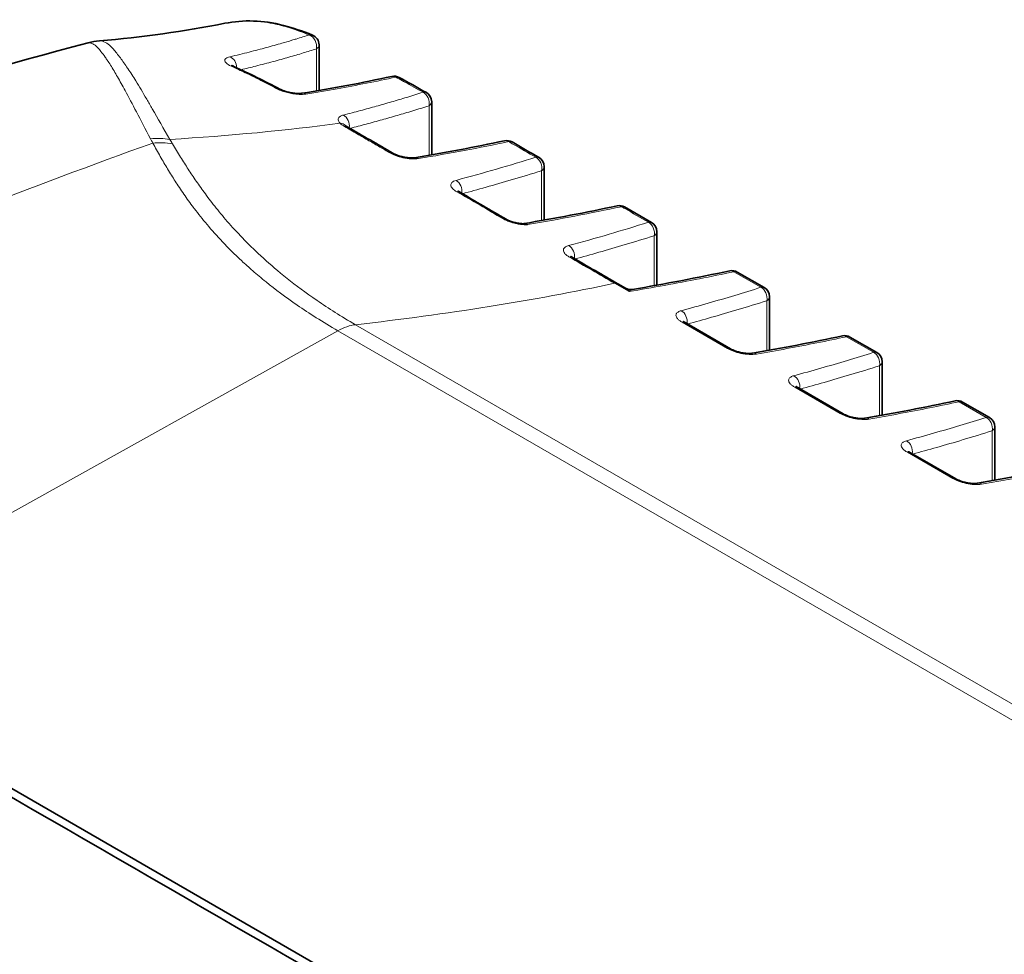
# Model space of a CAD drawing. Header units: millimetres. Extents: x 5 to 589, y 5 to 415.
# Tile 388 of 408: x 432 to 447, y 371 to 384. Entities that reach past the tile are written whole.
import ezdxf

# ---------------------------------------------------------------- set-up
doc = ezdxf.new("R2010")
doc.units = ezdxf.units.MM
doc.layers.add('Sichtbar (ISO)', color=7, linetype='Continuous', lineweight=35)
doc.layers.add('Sichtbar schmal (ISO)', color=7, linetype='Continuous', lineweight=18)

msp = doc.modelspace()

# ---------------------------------------------------------------- linework, layer by layer
at = {"layer": 'Sichtbar (ISO)'}
for p, q in [((435.39279447, 384.32127814), (435.39278474, 384.32127618)), ((433.60248833, 384.07049174), (433.60245462, 384.07048868)), ((433.44181949, 384.04253957), (433.44181467, 384.04253832)), ((436.73463735, 384.0141044), (436.73463735, 383.36375182)), ((438.34081293, 382.44613431), (438.34081293, 383.20270344)), ((439.9469885, 382.27708553), (439.9469885, 381.51539266)), ((441.09279944, 381.7021053), (441.47816111, 381.47962492)), ((439.65312857, 381.46417887), (439.65312608, 381.46417845)), ((441.55316408, 381.3497194), (441.55316408, 380.58720028)), ((443.08433966, 380.55231202), (442.69897585, 380.77480192)), ((440.99360199, 380.60842033), (441.10578238, 380.54365295)), ((443.15933966, 380.42240821), (443.15933966, 379.65987438)), ((441.956177, 380.05267739), (442.60485066, 379.67816548)), ((444.69051524, 379.62498612), (444.30515143, 379.84747602)), ((444.76551524, 379.49508231), (444.76551524, 378.73254848)), ((443.56235258, 379.12535149), (444.21102623, 378.75083958)), ((446.29669082, 378.69766021), (445.91132701, 378.92015011)), ((446.37169082, 378.5677564), (446.37169082, 377.80522257)), ((445.16852815, 378.19802559), (445.81720181, 377.82351368)), ((452.12832154, 361.99085637), (428.88155961, 375.41238063))]:
    msp.add_line(p, q, dxfattribs=at)
for centre, start, end in [((436.58463738, 384.01410442), 0, 68.34119493), ((437.80544912, 383.41764628), 61.319589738, 102.275549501), ((438.19081293, 383.20270344), 0, 60.453329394), ((439.4116247, 382.49962493), 59.991174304, 101.996042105), ((439.7969885, 382.27708553), 0, 59.996405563), ((441.01780027, 381.57220101), 60.000374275, 102.04540409), ((441.40316408, 381.3497194), 0, 60.00131167), ((442.62397585, 380.64489811), 60, 102.057588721), ((443.00933966, 380.42240821), 0, 60), ((444.23015143, 379.7175722), 60, 102.057588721), ((444.61551524, 379.49508231), 0, 60), ((445.83632701, 378.7902463), 60, 102.057588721), ((446.22169082, 378.5677564), 0, 60)]:
    msp.add_arc(centre, 0.15, start, end, dxfattribs=at)
for centre, major_axis, ratio, start_param, end_param in [((436.10518466, 383.24977297), (0.07003602, 0.13264598), 0.6014801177, 6.2826431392, 6.2831851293), ((438.66882593, 381.78169721), (0.07537946, 0.129684), 0.5753946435, 0, 0.0003761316), ((440.27500135, 380.85046264), (0.07510523, 0.129843), 0.5768095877, 0.0000007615, 0.0003812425), ((441.881177, 379.92277358), (0.075, 0.12990381), 0.5773502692, 0, 0.0003834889), ((443.48735258, 378.99544768), (0.075, 0.12990381), 0.5773502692, 0, 0.0003834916), ((445.09352815, 378.06812178), (0.075, 0.12990381), 0.5773502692, 0, 0.0003834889)]:
    msp.add_ellipse(centre, major_axis=major_axis, ratio=ratio, start_param=start_param, end_param=end_param, dxfattribs=at)
for points, knots in [([(435.39279806, 384.32127086), (435.6509808, 384.37298007), (435.93538435, 384.36744124), (436.36409329, 384.25662938), (436.50206446, 384.20829264), (436.64000006, 384.15351373)], [0, 0, 0, 0, 0.24844218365, 0.24844218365, 0.36544635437, 0.36544635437, 0.36544635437, 0.36544635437]), ([(435.49040894, 383.72239621), (435.49040894, 383.72239621), (435.49173437, 383.72134571), (435.49695939, 383.71796718), (435.50119379, 383.71546522), (435.51003407, 383.710873), (435.51403879, 383.70891643), (435.51846391, 383.70689877)], [0.030360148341, 0.030360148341, 0.030360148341, 0.030360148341, 0.03661196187, 0.03661196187, 0.043666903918, 0.043666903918, 0.048297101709, 0.048297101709, 0.048297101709, 0.048297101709]), ([(436.17526392, 383.38239609), (436.18394136, 383.37780446), (436.19455907, 383.37281527), (436.21906416, 383.3626412), (436.23346254, 383.35736213), (436.26619076, 383.34685785), (436.28514943, 383.34167094), (436.32481739, 383.33258905), (436.34601688, 383.32873121), (436.38778119, 383.32304708), (436.40878676, 383.32127546), (436.44672086, 383.32006382), (436.46417716, 383.32064019), (436.4833988, 383.32252574), (436.48819661, 383.32314826), (436.49241321, 383.32382273)], [0, 0, 0, 0, 0.009058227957, 0.009058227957, 0.019061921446, 0.019061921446, 0.030778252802, 0.030778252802, 0.043494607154, 0.043494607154, 0.05690672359, 0.05690672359, 0.070361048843, 0.070361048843, 0.075403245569, 0.075403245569, 0.075403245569, 0.075403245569]), ([(437.10982012, 382.86497287), (437.11036074, 382.86441214), (437.11225425, 382.86257342), (437.11879294, 382.85739107), (437.12363769, 382.85391916), (437.13209901, 382.84860313), (437.13476382, 382.84699706), (437.13760005, 382.845361)], [0, 0, 0, 0, 0.006750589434, 0.006750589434, 0.013857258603, 0.013857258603, 0.016776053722, 0.016776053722, 0.016776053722, 0.016776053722]), ([(437.78679413, 382.46865666), (437.79537664, 382.46366953), (437.80582219, 382.45827692), (437.82992739, 382.44726733), (437.84409665, 382.44155854), (437.87633915, 382.43024259), (437.89499412, 382.42467722), (437.93407686, 382.41489187), (437.95499631, 382.41073997), (437.99611125, 382.40461595), (438.01675842, 382.40268515), (438.05382153, 382.4013044), (438.07081114, 382.4018537), (438.08931602, 382.40371244), (438.09387236, 382.40432094), (438.09784562, 382.4049762)], [0, 0, 0, 0, 0.008863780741, 0.008863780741, 0.018739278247, 0.018739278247, 0.030302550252, 0.030302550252, 0.042916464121, 0.042916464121, 0.056189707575, 0.056189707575, 0.069449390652, 0.069449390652, 0.07434726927, 0.07434726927, 0.07434726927, 0.07434726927]), ([(438.71651227, 381.93120729), (438.71651227, 381.93120729), (438.71656084, 381.93115255), (438.71716777, 381.93050912), (438.71907246, 381.92862089), (438.72567458, 381.92332951), (438.7306105, 381.91976251), (438.73900719, 381.91446268), (438.74151553, 381.91294246), (438.74417737, 381.91139758)], [0.024262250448, 0.024262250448, 0.024262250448, 0.024262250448, 0.025605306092, 0.025605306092, 0.032519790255, 0.032519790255, 0.039710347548, 0.039710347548, 0.04247686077, 0.04247686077, 0.04247686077, 0.04247686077]), ([(439.40160062, 381.52968551), (439.41210106, 381.52359586), (439.42484208, 381.51710731), (439.45382581, 381.50427874), (439.47064209, 381.49780947), (439.50732137, 381.48571541), (439.52779941, 381.48006644), (439.56865749, 381.4710237), (439.58970804, 381.46752247), (439.61644441, 381.4647433), (439.62372503, 381.46418081), (439.63395481, 381.46371485), (439.63734929, 381.46362557), (439.64385278, 381.4635776), (439.6470995, 381.46363292), (439.64931132, 381.46373133)], [0, 0, 0, 0, 0.010624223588, 0.010624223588, 0.022053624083, 0.022053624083, 0.034554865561, 0.034554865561, 0.047192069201, 0.047192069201, 0.05207066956, 0.05207066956, 0.054643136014, 0.054643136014, 0.057293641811, 0.057293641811, 0.057293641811, 0.057293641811]), ([(440.32262357, 380.99989114), (440.32262357, 380.99989114), (440.32267486, 380.99983364), (440.32330371, 380.99917151), (440.32523739, 380.99726924), (440.33191041, 380.99196292), (440.33688001, 380.98840142), (440.34519482, 380.9832), (440.3475674, 380.98177214), (440.35007802, 380.98032214)], [0.024335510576, 0.024335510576, 0.024335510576, 0.024335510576, 0.025714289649, 0.025714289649, 0.032650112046, 0.032650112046, 0.039849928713, 0.039849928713, 0.042466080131, 0.042466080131, 0.042466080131, 0.042466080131]), ([(441.10578191, 380.54365324), (441.11977888, 380.5355721), (441.13545973, 380.52970528), (441.16715047, 380.52360347), (441.18353597, 380.52317458), (441.20080528, 380.52554625), (441.20234514, 380.52578281), (441.20387941, 380.52604357)], [0, 0, 0, 0, 0.010084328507, 0.010084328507, 0.019959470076, 0.019959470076, 0.020929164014, 0.020929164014, 0.020929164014, 0.020929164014]), ([(441.92872761, 380.07219909), (441.92872761, 380.07219909), (441.92877781, 380.07214297), (441.92939943, 380.07148973), (441.93133205, 380.06959181), (441.93800338, 380.06429773), (441.94296452, 380.06074929), (441.95126902, 380.05556409), (441.95363963, 380.05414011), (441.95614823, 380.05269399)], [0.024383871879, 0.024383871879, 0.024383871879, 0.024383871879, 0.025746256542, 0.025746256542, 0.032685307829, 0.032685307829, 0.03987838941, 0.03987838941, 0.042493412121, 0.042493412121, 0.042493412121, 0.042493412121]), ([(442.60485065, 379.67816547), (442.6133434, 379.67327167), (442.62370143, 379.66797677), (442.64763053, 379.65717752), (442.66170741, 379.65158347), (442.69379083, 379.64050902), (442.71238599, 379.63507419), (442.75132424, 379.62556511), (442.77216168, 379.62155625), (442.81313251, 379.61570784), (442.83372006, 379.61390849), (442.87072177, 379.6127528), (442.8877052, 379.61340011), (442.90643494, 379.61538728), (442.91115435, 379.61604934), (442.9152543, 379.61675734)], [0, 0, 0, 0, 0.008821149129, 0.008821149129, 0.018646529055, 0.018646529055, 0.030165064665, 0.030165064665, 0.04270327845, 0.04270327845, 0.055889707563, 0.055889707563, 0.069065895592, 0.069065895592, 0.074099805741, 0.074099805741, 0.074099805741, 0.074099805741]), ([(443.53490319, 379.14487318), (443.53490319, 379.14487318), (443.53495339, 379.14481707), (443.53557501, 379.14416383), (443.53750763, 379.14226591), (443.54417896, 379.13697182), (443.5491401, 379.13342339), (443.55744459, 379.12823819), (443.55981521, 379.12681421), (443.56232381, 379.12536809)], [0.024383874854, 0.024383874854, 0.024383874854, 0.024383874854, 0.025746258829, 0.025746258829, 0.032685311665, 0.032685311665, 0.039878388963, 0.039878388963, 0.042493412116, 0.042493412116, 0.042493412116, 0.042493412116]), ([(444.21102623, 378.75083956), (444.21951898, 378.74594576), (444.22987701, 378.74065087), (444.25380611, 378.72985162), (444.26788299, 378.72425757), (444.29996641, 378.71318312), (444.31856157, 378.70774828), (444.35749982, 378.69823921), (444.37833726, 378.69423034), (444.41930809, 378.68838194), (444.43989564, 378.68658258), (444.47689735, 378.6854269), (444.49388078, 378.6860742), (444.51261052, 378.68806138), (444.51732993, 378.68872343), (444.52142988, 378.68943144)], [0, 0, 0, 0, 0.008821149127, 0.008821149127, 0.018646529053, 0.018646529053, 0.030165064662, 0.030165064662, 0.042703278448, 0.042703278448, 0.055889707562, 0.055889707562, 0.069065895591, 0.069065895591, 0.074099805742, 0.074099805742, 0.074099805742, 0.074099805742]), ([(445.14107877, 378.21754728), (445.14107877, 378.21754728), (445.14112896, 378.21749116), (445.14175059, 378.21683793), (445.14368321, 378.21494001), (445.15035453, 378.20964592), (445.15531568, 378.20609749), (445.16362017, 378.20091229), (445.16599079, 378.1994883), (445.16849939, 378.19804218)], [0.024383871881, 0.024383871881, 0.024383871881, 0.024383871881, 0.02574625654, 0.02574625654, 0.032685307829, 0.032685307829, 0.039878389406, 0.039878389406, 0.04249341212, 0.04249341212, 0.04249341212, 0.04249341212]), ([(445.8172018, 377.82351366), (445.82569456, 377.81861986), (445.83605258, 377.81332497), (445.85998168, 377.80252572), (445.87405857, 377.79693167), (445.90614199, 377.78585721), (445.92473715, 377.78042238), (445.9636754, 377.77091331), (445.98451284, 377.76690444), (446.02548367, 377.76105604), (446.04607122, 377.75925668), (446.08307292, 377.75810099), (446.10005636, 377.7587483), (446.1187861, 377.76073548), (446.1235055, 377.76139753), (446.12760546, 377.76210554)], [0, 0, 0, 0, 0.00882114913, 0.00882114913, 0.018646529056, 0.018646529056, 0.030165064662, 0.030165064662, 0.04270327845, 0.04270327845, 0.055889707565, 0.055889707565, 0.069065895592, 0.069065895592, 0.074099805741, 0.074099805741, 0.074099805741, 0.074099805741]), ([(424.8978182, 377.58563038), (430.06435904, 374.60273601), (435.23089152, 371.6198371), (445.56395647, 365.65403927), (450.73048895, 362.67114035), (455.89702142, 359.68824143)], [0.0000033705, 0.0000033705, 0.0000033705, 0.0000033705, 4.3839515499, 4.3839515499, 8.7678997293, 8.7678997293, 8.7678997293, 8.7678997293])]:
    msp.add_open_spline(points, degree=3, knots=knots, dxfattribs=at)
for points in [[(433.60248773, 384.07049198), (434.20926498, 384.12545947), (434.81468309, 384.20548097), (435.39278863, 384.32126897)], [(433.44191725, 384.04256382), (433.49450493, 384.05620136), (433.54837568, 384.06556979), (433.6024537, 384.0704889)], [(420.14665696, 378.78571957), (424.27445948, 381.04433257), (428.79936292, 382.83766228), (433.44181585, 384.04253733)], [(435.51846389, 383.70689871), (435.73713544, 383.60765948), (435.95625189, 383.49803283), (436.17522069, 383.38241894)], [(436.49241519, 383.3238224), (436.91649944, 383.39164365), (437.34351914, 383.47064489), (437.77355712, 383.56421609)], [(437.87743755, 383.54924284), (438.00659032, 383.47859097), (438.13571589, 383.40635789), (438.26478283, 383.33319656)], [(437.13759958, 382.84536127), (437.35405039, 382.7205058), (437.57044166, 382.59461464), (437.78679411, 382.46865663)], [(438.09784562, 382.40497621), (438.52291756, 382.47521776), (438.95044829, 382.55498113), (439.38044808, 382.64634935)], [(439.48664487, 382.62951709), (439.61509443, 382.55533056), (439.74354508, 382.48115692), (439.87199665, 382.40698464)], [(438.7442054, 381.9113812), (438.96333652, 381.78401014), (439.18246918, 381.65678422), (439.40160295, 381.52968455)], [(439.65312866, 381.464179), (440.09522399, 381.53923347), (440.53968564, 381.62355547), (440.98649726, 381.71889835)], [(439.64895933, 381.46371447), (439.65011465, 381.46376924), (439.6515327, 381.46390782), (439.65312623, 381.46417836)], [(440.35010652, 380.98030567), (440.56460549, 380.85623317), (440.77910465, 380.73227018), (440.99360347, 380.60841948)], [(441.20387887, 380.52604332), (441.6643434, 380.60429748), (442.1272652, 380.69218102), (442.59264164, 380.79158883)], [(442.9152543, 379.61675735), (443.34100641, 379.69042299), (443.7688623, 379.77242141), (444.19881722, 379.86426292)], [(444.52142988, 378.68943145), (444.94718199, 378.76309709), (445.37503787, 378.84509551), (445.8049928, 378.93693702)], [(446.12760546, 377.76210555), (446.55335757, 377.83577118), (446.98121345, 377.91776961), (447.41116838, 378.00961112)]]:
    msp.add_open_spline(points, degree=3, dxfattribs=at)
at = {"layer": 'Sichtbar schmal (ISO)'}
for p, q in [((436.69698102, 383.9567201), (436.69698085, 383.35738602)), ((438.30315603, 382.4396221), (438.30315628, 383.14531886)), ((439.90933187, 382.21970095), (439.90933189, 381.50868053)), ((441.51550744, 381.29233482), (441.51550744, 380.58043213)), ((443.03728439, 380.55668943), (442.65192058, 380.77917932)), ((440.95056506, 380.61375117), (441.15522797, 380.49558897)), ((443.12168302, 380.36502363), (443.12168302, 379.65310623)), ((460.5015699, 366.60197589), (437.25480335, 380.02350224)), ((441.91313969, 380.05800845), (442.56184966, 379.68347557)), ((437.00340871, 379.93717364), (428.88155961, 375.41238063)), ((460.25016868, 366.51565055), (437.00340937, 379.93717325)), ((444.64345997, 379.62936352), (444.25809616, 379.85185342)), ((444.7278586, 379.43769773), (444.7278586, 378.72578033)), ((443.51931527, 379.13068255), (444.16802524, 378.75614967)), ((446.24963554, 378.70203762), (445.86427174, 378.92452752)), ((446.33403418, 378.51037183), (446.33403418, 377.79845443)), ((445.12549084, 378.20335664), (445.77420082, 377.82882377))]:
    msp.add_line(p, q, dxfattribs=at)
for centre, major_axis, ratio, start_param, end_param in [((436.58464161, 384.01410259), (0.05535428, 0.13941271), 0.6595076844, 6.2831501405, 6.7235353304), ((436.58463764, 384.01410571), (0.0453053, -0.14299601), 0.7417889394, 0.9386094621, 2.6433711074), ((436.58463735, 384.0141044), (0.15, 0), 0.5773502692, 5.5588744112, 6.2831855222), ((435.44391992, 383.70099189), (-0.03454399, 0.14596821), 0.7640463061, 4.4433807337, 5.8183228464), ((435.45647468, 383.57030682), (0.06198922, 0.13659186), 0.6354857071, 0.0000002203, 0.4026612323), ((437.80544907, 383.41764595), (-0.03189198, 0.14657014), 0.6724122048, 5.7259430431, 6.2831851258), ((437.80544956, 383.41764601), (0.07198786, 0.13159692), 0.5923047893, 6.2831814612, 6.790495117), ((436.10518466, 383.24977297), (0.07003602, 0.13264598), 0.6014801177, 6.2831851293, 6.7250461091), ((436.51610271, 383.17570518), (-0.02368708, 0.14811793), 0.6918947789, 5.7694333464, 6.2832089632), ((438.19081272, 383.20270356), (0.07397016, 0.13049297), 0.5825754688, 0.0000013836, 0.5149549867), ((438.19081293, 383.20270343), (-0.0453228, 0.14298895), 0.7417476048, 4.0801143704, 5.6436287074), ((438.19081293, 383.20270344), (0.15, 0), 0.5773502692, 5.5588736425, 6.2831853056), ((437.05009558, 382.87727724), (-0.0372475, 0.14530184), 0.7589009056, 4.1946454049, 5.6795561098), ((437.30182725, 382.89196249), (0.29329328, -0.06726401), 0.3713107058, 3.6601442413, 4.0213552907), ((437.0018348, 382.76086153), (0.10798615, 0.10411048), 0.8045259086, 0.0000099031, 0.6681196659), ((437.06265031, 382.71542818), (0.07494927, 0.12993309), 0.5776104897, 6.2831786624, 6.7514784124), ((434.34132964, 381.760324), (0.87206562, 0.48938896), 0.8936499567, 0.8297262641, 1.1168954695), ((434.37539194, 381.70002116), (0.86941313, 0.49408583), 0.8914867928, 0.82318558, 1.1139385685), ((141.48446201, 571.39194183), (-307.05983825, 183.28997935), 0.156865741, 2.9582354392, 2.9739199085), ((439.41162472, 382.49962499), (-0.03117665, 0.14672436), 0.6742243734, 5.7039370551, 6.2831855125), ((439.41162406, 382.49962529), (0.07502096, 0.12989171), 0.5772426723, 0.0000042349, 0.5179285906), ((437.71136022, 382.33900429), (0.07546918, 0.1296318), 0.5749298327, 0.0004735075, 0.4734616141), ((438.12227819, 382.25697941), (-0.02445511, 0.14799308), 0.6901868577, 5.734287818, 6.2829646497), ((363.85421347, 417.74317863), (-83.21990672, 29.72363991), 0.2649793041, 2.7741145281, 2.8056309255), ((439.79698849, 382.27708554), (0.07500817, 0.12989909), 0.577308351, 0, 0.5181003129), ((439.79698853, 382.27708554), (0.04516024, -0.14304039), 0.7421216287, 0.9393650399, 2.4939642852), ((439.7969885, 382.27708553), (0.15, 0), 0.5773502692, 5.5588737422, 6.2831853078), ((438.65627115, 381.94664746), (-0.03846392, 0.14498458), 0.7564933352, 4.167523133, 5.6654244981), ((438.66882593, 381.78169721), (0.07537946, 0.129684), 0.5753946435, 0.0003761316, 0.4770976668), ((502.37162072, 1134.68312574), (371.43779072, -802.32434579), 0.6314322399, 5.5490084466, 5.5500600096), ((-261.05432107, 861.53459619), (-712.68550265, 473.6145175), 0.1152018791, 3.0196834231, 3.0294281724), ((441.01780028, 381.57220099), (-0.03130302, 0.14669735), 0.6739058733, 5.7034906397, 6.2831852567), ((441.01780021, 381.57220105), (0.07499924, 0.12990425), 0.5773541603, 0.0000004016, 0.518591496), ((439.32634408, 381.39993015), (0.07525873, 0.12975409), 0.5760202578, 0.0000004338, 0.4784838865), ((363.56506209, 427.43836411), (-86.69089706, 39.24623635), 0.3121527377, 2.7794753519, 2.8071412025), ((441.40316411, 381.34971938), (0.07499699, 0.12990555), 0.5773657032, 6.2831851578, 6.8018574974), ((441.40316409, 381.3497194), (0.0452661, -0.14300692), 0.7418782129, 0.9388158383, 2.4935469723), ((441.40316408, 381.3497194), (0.15, 0), 0.5773502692, 5.5588737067, 6.2831853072), ((440.26244673, 381.01578755), (-0.03912019, 0.14480888), 0.7551697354, 4.162221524, 5.6641352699), ((517.07585896, 1274.50233211), (435.76813869, -951.50699529), 0.6336560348, 5.5539724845, 5.5548420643), ((440.27500135, 380.85046264), (0.07510523, 0.129843), 0.5768095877, 0.0003812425, 0.4794264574), ((442.62397586, 380.64489811), (-0.03133422, 0.14669072), 0.6738271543, 5.7033290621, 6.2831852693), ((442.62397585, 380.64489811), (0.075, 0.12990381), 0.5773502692, 0, 0.5187853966), ((440.91860199, 380.47851652), (0.075, 0.12990381), 0.5773502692, 0, 0.4792930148), ((443.00933966, 380.42240821), (0.075, 0.12990381), 0.5773502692, 0, 0.518785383), ((443.00933967, 380.42240821), (0.0452835, -0.14300141), 0.7418381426, 0.9387255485, 2.4934370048), ((441.1225244, 380.35964622), (0.09612636, 0.16434855), 0.298408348, 0.2450747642, 0.7911348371), ((443.00933966, 380.42240821), (0.15, 0), 0.5773502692, 5.5588736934, 6.2831853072), ((441.8686223, 380.08797458), (-0.0392069, 0.14478542), 0.754993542, 4.162775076, 5.664621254), ((436.99096908, 379.11367437), (0.50003869, 0.86600307), 0.5773001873, 0.4031211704, 0.7678968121), ((441.881177, 379.92277358), (0.075, 0.12990381), 0.5773502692, 0.0003834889, 0.4792930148), ((444.23015144, 379.71757221), (-0.03133422, 0.14669072), 0.6738271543, 5.703329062, 6.2831852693), ((444.23015143, 379.7175722), (0.075, 0.12990381), 0.5773502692, 0, 0.5187853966), ((442.52988697, 379.5482407), (0.075, 0.12990381), 0.5773502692, 0.0004841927, 0.4792930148), ((442.94080497, 379.46894948), (-0.02557357, 0.1478039), 0.6876586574, 5.7319764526, 6.2829599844), ((444.61551524, 379.49508231), (0.075, 0.12990381), 0.5773502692, 0, 0.518785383), ((444.61551525, 379.49508231), (0.0452835, -0.14300141), 0.7418381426, 0.9387255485, 2.4934370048), ((444.61551524, 379.49508231), (0.15, 0), 0.5773502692, 5.5588736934, 6.2831853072), ((443.47479788, 379.16064867), (-0.0392069, 0.14478542), 0.754993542, 4.162775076, 5.664621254), ((443.48735258, 378.99544768), (0.075, 0.12990381), 0.5773502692, 0.0003834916, 0.4792930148), ((445.83632701, 378.7902463), (-0.03133422, 0.14669072), 0.6738271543, 5.703329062, 6.2831852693), ((445.83632701, 378.7902463), (0.075, 0.12990381), 0.5773502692, 0, 0.5187853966), ((444.13606255, 378.6209148), (0.075, 0.12990381), 0.5773502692, 0.0004841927, 0.4792930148), ((444.54698055, 378.54162358), (-0.02557357, 0.1478039), 0.6876586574, 5.7319764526, 6.2829599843), ((446.22169082, 378.5677564), (0.075, 0.12990381), 0.5773502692, 0, 0.518785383), ((446.22169083, 378.56775641), (0.0452835, -0.14300141), 0.7418381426, 0.9387255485, 2.4934370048), ((446.22169082, 378.5677564), (0.15, 0), 0.5773502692, 5.5588736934, 6.2831853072), ((445.08097346, 378.23332277), (-0.0392069, 0.14478542), 0.754993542, 4.162775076, 5.664621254), ((445.09352815, 378.06812178), (0.075, 0.12990381), 0.5773502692, 0.0003834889, 0.4792930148), ((445.74223813, 377.6935889), (0.075, 0.12990381), 0.5773502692, 0.0004841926, 0.4792930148), ((446.15315612, 377.61429768), (-0.02557357, 0.1478039), 0.6876586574, 5.7319764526, 6.2829599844)]:
    msp.add_ellipse(centre, major_axis=major_axis, ratio=ratio, start_param=start_param, end_param=end_param, dxfattribs=at)
for points, knots in [([(436.59552697, 384.15577845), (436.50600642, 384.19129664), (436.42212236, 384.22165938), (436.34436978, 384.24678615), (436.33554882, 384.24963675), (436.32680654, 384.25242088), (436.31814405, 384.2551382), (436.2331253, 384.28180763), (436.15577961, 384.30200301), (436.08493018, 384.31651028), (436.06927176, 384.31971653), (436.05392786, 384.32264646), (436.0388913, 384.32530967), (435.98589215, 384.33469665), (435.93670418, 384.34081206), (435.89078499, 384.34488357), (435.83873987, 384.34949825), (435.79090251, 384.35148824), (435.7466439, 384.35203802), (435.74077455, 384.35211093), (435.73496826, 384.35215774), (435.72922389, 384.35217962), (435.68016333, 384.3523665), (435.63560515, 384.35078981), (435.59304335, 384.3478308), (435.55048155, 384.34487178), (435.5099154, 384.34053137), (435.46905752, 384.3345108), (435.44385402, 384.33079696), (435.41854059, 384.32643782), (435.39279447, 384.32127814)], [0.00000031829, 0.00000031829, 0.00000031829, 0.00000031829, 0.05613192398, 0.05613192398, 0.05613192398, 0.0625, 0.0625, 0.0625, 0.125, 0.125, 0.125, 0.13881311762, 0.13881311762, 0.13881311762, 0.1875, 0.1875, 0.1875, 0.24268204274, 0.24268204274, 0.24268204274, 0.25, 0.25, 0.25, 0.3125, 0.3125, 0.3125, 0.375, 0.375, 0.375, 0.41355361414, 0.41355361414, 0.41355361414, 0.41355361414]), ([(434.60739266, 382.66564336), (434.51732197, 382.81949964), (434.43424771, 382.96648752), (434.35664232, 383.10177172), (434.32960085, 383.14891126), (434.30322556, 383.19465443), (434.27738962, 383.23890252), (434.22223337, 383.33336622), (434.17027646, 383.42053336), (434.12038699, 383.50045412), (434.08097083, 383.56359709), (434.04288638, 383.62221173), (434.00701988, 383.67576634), (434.00599262, 383.67730022), (434.00496715, 383.67882997), (434.00394347, 383.68035559), (433.96775235, 383.73429238), (433.93320487, 383.78336661), (433.9006842, 383.82752454), (433.86582075, 383.87486358), (433.83325476, 383.91651611), (433.8020624, 383.95138341), (433.79642407, 383.95768601), (433.7908314, 383.96376855), (433.78530221, 383.96961652), (433.75885759, 383.99758573), (433.73305687, 384.02032587), (433.70906149, 384.03656157), (433.68009336, 384.05616191), (433.65371286, 384.06631893), (433.62922984, 384.06970067), (433.6244127, 384.07036604), (433.61967084, 384.07076547), (433.61500066, 384.07088262), (433.61075475, 384.07098913), (433.60658427, 384.07086293), (433.60248833, 384.07049174)], [0, 0, 0, 0, 0.08239923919, 0.08239923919, 0.08239923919, 0.11111111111, 0.11111111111, 0.11111111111, 0.17240708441, 0.17240708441, 0.17240708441, 0.22083517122, 0.22083517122, 0.22083517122, 0.22222222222, 0.22222222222, 0.22222222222, 0.27126012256, 0.27126012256, 0.27126012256, 0.3238306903, 0.3238306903, 0.3238306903, 0.33333333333, 0.33333333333, 0.33333333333, 0.37878188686, 0.37878188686, 0.37878188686, 0.43364907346, 0.43364907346, 0.43364907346, 0.44444444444, 0.44444444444, 0.44444444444, 0.45425908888, 0.45425908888, 0.45425908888, 0.45425908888]), ([(435.46303898, 383.8433027), (435.5586489, 383.86606917), (435.64941084, 383.88849193), (435.73571892, 383.91049733), (435.82202699, 383.93250274), (435.90388102, 383.95408923), (435.98189186, 383.97526394), (436.0599027, 383.99643865), (436.13407039, 384.01720187), (436.20494272, 384.03757475), (436.25351131, 384.05153621), (436.30052995, 384.06531426), (436.34622568, 384.07894148), (436.36721015, 384.08519939), (436.38791528, 384.09142553), (436.40836135, 384.09762318), (436.47333073, 384.1173168), (436.53569281, 384.13672485), (436.59552849, 384.15577784)], [0, 0, 0, 0, 0.2, 0.2, 0.2, 0.4, 0.4, 0.4, 0.6, 0.6, 0.6, 0.7370593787, 0.7370593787, 0.7370593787, 0.8, 0.8, 0.8, 1, 1, 1, 1]), ([(434.33064971, 382.67531874), (434.25875053, 382.81038932), (434.19219109, 382.93883896), (434.1300782, 383.05831755), (434.07341913, 383.16730533), (434.02043621, 383.26888503), (433.96975916, 383.36249339), (433.9507477, 383.39761049), (433.93210307, 383.43159151), (433.91373365, 383.46442693), (433.8779182, 383.52844718), (433.84317474, 383.58809834), (433.81028168, 383.64268132), (433.77619203, 383.69924996), (433.74406417, 383.75039991), (433.71340818, 383.79643583), (433.70404138, 383.8105019), (433.69481201, 383.82408947), (433.68566862, 383.83716855), (433.66376873, 383.86849509), (433.64316449, 383.89666297), (433.62315859, 383.92152439), (433.59335585, 383.9585604), (433.56496455, 383.98823685), (433.54013723, 384.00817646), (433.51865563, 384.02542903), (433.49979178, 384.0354561), (433.48280591, 384.04047704), (433.47948615, 384.04145835), (433.47624567, 384.042249), (433.47308274, 384.04286328), (433.4616942, 384.04507506), (433.45130889, 384.04500183), (433.44181949, 384.04253957)], [0.00000000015, 0.00000000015, 0.00000000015, 0.00000000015, 0.06536990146, 0.06536990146, 0.06536990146, 0.125, 0.125, 0.125, 0.14737018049, 0.14737018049, 0.14737018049, 0.19098603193, 0.19098603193, 0.19098603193, 0.23618856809, 0.23618856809, 0.23618856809, 0.25, 0.25, 0.25, 0.28308063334, 0.28308063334, 0.28308063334, 0.33236080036, 0.33236080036, 0.33236080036, 0.375, 0.375, 0.375, 0.3833335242, 0.3833335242, 0.3833335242, 0.41333948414, 0.41333948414, 0.41333948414, 0.41333948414]), ([(435.62180357, 383.6592459), (435.69409432, 383.676637), (435.85433291, 383.71627064), (436.08244547, 383.77610986), (436.30665259, 383.83855954), (436.51081525, 383.89864255), (436.63680993, 383.93765646), (436.69698102, 383.95672024)], [0.04603764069, 0.04603764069, 0.04603764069, 0.04603764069, 0.2, 0.4, 0.6, 0.8, 1, 1, 1, 1]), ([(435.47949109, 383.71141123), (435.4493148, 383.72511493), (435.40619944, 383.7517575), (435.38236128, 383.79046982), (435.40064579, 383.82155272), (435.43711118, 383.83712015), (435.46303896, 383.84330263)], [0, 0, 0, 0, 0.25, 0.5, 0.75, 0.99999997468, 0.99999997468, 0.99999997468, 0.99999997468]), ([(436.13437685, 383.38769301), (436.08019508, 383.41631891), (436.0282468, 383.44338286), (435.97862301, 383.46888642), (435.92899922, 383.49438999), (435.88170034, 383.51833531), (435.83646991, 383.54091103), (435.79123948, 383.56348675), (435.74807757, 383.58469323), (435.70670923, 383.60472202), (435.69794015, 383.60896763), (435.68925183, 383.61316022), (435.68064322, 383.6173008), (435.64864052, 383.63269353), (435.61773953, 383.64736722), (435.58790049, 383.66136475), (435.55003487, 383.67912755), (435.51387824, 383.69580109), (435.47949109, 383.71141122)], [0, 0, 0, 0, 0.2, 0.2, 0.2, 0.4, 0.4, 0.4, 0.6, 0.6, 0.6, 0.6423951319, 0.6423951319, 0.6423951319, 0.8, 0.8, 0.8, 1, 1, 1, 1]), ([(437.83050265, 383.55338342), (437.69132648, 383.5232004), (437.55094668, 383.49421362), (437.41175231, 383.46681303), (437.27255794, 383.43941244), (437.1345373, 383.41353708), (436.99100799, 383.38795879), (436.8474787, 383.3623805), (436.69845281, 383.33715697), (436.54583803, 383.31275641)], [0.00000000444, 0.00000000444, 0.00000000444, 0.00000000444, 0.33333333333, 0.33333333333, 0.33333333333, 0.66666666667, 0.66666666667, 0.66666666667, 0.99999997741, 0.99999997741, 0.99999997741, 0.99999997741]), ([(438.21774956, 383.33749672), (438.17368869, 383.36246256), (438.12997143, 383.38712135), (438.08659846, 383.41145334), (438.04322549, 383.43578533), (438.00019681, 383.45979053), (437.95751386, 383.48345097), (437.94628424, 383.48967588), (437.93507856, 383.49587693), (437.92389681, 383.50205384), (437.89257756, 383.51935489), (437.86144609, 383.53646645), (437.8305027, 383.55338339)], [0.00000001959, 0.00000001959, 0.00000001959, 0.00000001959, 0.33333333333, 0.33333333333, 0.33333333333, 0.66666666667, 0.66666666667, 0.66666666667, 0.75436456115, 0.75436456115, 0.75436456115, 0.99999986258, 0.99999986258, 0.99999986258, 0.99999986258]), ([(436.54583795, 383.31275617), (436.53069909, 383.31033597), (436.49934929, 383.30739113), (436.45137592, 383.30737686), (436.40468888, 383.31071825), (436.36014015, 383.31658713), (436.32000655, 383.32396576), (436.28271246, 383.33255502), (436.24667231, 383.34252612), (436.21031644, 383.354417), (436.17283873, 383.36892793), (436.14700898, 383.38101918), (436.13437686, 383.38769301)], [0, 0, 0, 0, 0.1, 0.2, 0.3, 0.4, 0.5, 0.6, 0.7, 0.8, 0.9, 0.99999998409, 0.99999998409, 0.99999998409, 0.99999998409]), ([(438.21774956, 383.33749672), (438.13865715, 383.31241208), (438.06112616, 383.28839503), (437.98648684, 383.26573748), (437.91184751, 383.24307992), (437.84009594, 383.22176291), (437.76819961, 383.20081093), (437.69630329, 383.17985895), (437.62426392, 383.15927992), (437.5506745, 383.13867981), (437.47708507, 383.1180797), (437.40194573, 383.09745926), (437.32400657, 383.07652781), (437.2460674, 383.05559636), (437.16532978, 383.03435989), (437.08202326, 383.01294688)], [0.00000000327, 0.00000000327, 0.00000000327, 0.00000000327, 0.2, 0.2, 0.2, 0.4, 0.4, 0.4, 0.6, 0.6, 0.6, 0.8, 0.8, 0.8, 1, 1, 1, 1]), ([(438.30315628, 383.14531886), (438.22352097, 383.12007709), (438.06800124, 383.07195691), (437.85168107, 383.00777993), (437.6346216, 382.94587744), (437.412313, 382.88499725), (437.25463826, 382.84358103), (437.17579196, 382.82331982)], [0, 0, 0, 0, 0.2, 0.4, 0.6, 0.8, 0.9893285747, 0.9893285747, 0.9893285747, 0.9893285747]), ([(437.08202326, 383.01294688), (437.07408099, 383.01090535), (437.0667899, 383.00860618), (437.06015388, 383.00609516), (437.05351787, 383.00358415), (437.04753692, 383.0008612), (437.04205455, 382.99785194), (437.03657218, 382.99484267), (437.03158841, 382.99154716), (437.02716732, 382.98789703), (437.02274622, 382.9842469), (437.01888782, 382.98024219), (437.01574605, 382.97579552), (437.01260427, 382.97134885), (437.01017913, 382.96646027), (437.00875218, 382.96103466), (437.00732522, 382.95560905), (437.00689645, 382.94964646), (437.0078792, 382.94307968), (437.00886194, 382.9365129), (437.0112562, 382.92934192), (437.01554171, 382.92156759), (437.01982721, 382.91379325), (437.02600397, 382.90541553), (437.0347121, 382.89640929)], [0.00000000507, 0.00000000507, 0.00000000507, 0.00000000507, 0.125, 0.125, 0.125, 0.25, 0.25, 0.25, 0.375, 0.375, 0.375, 0.5, 0.5, 0.5, 0.625, 0.625, 0.625, 0.75, 0.75, 0.75, 0.875, 0.875, 0.875, 1, 1, 1, 1]), ([(437.09565538, 382.85091288), (437.15846351, 382.81466435), (437.27971019, 382.74450359), (437.44856012, 382.64646413), (437.60347952, 382.55632633), (437.69891038, 382.50074452), (437.74454439, 382.4741603)], [0, 0, 0, 0, 0.25, 0.5, 0.75, 0.99999998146, 0.99999998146, 0.99999998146, 0.99999998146]), ([(434.36361817, 382.61356047), (434.35967257, 382.62037185), (434.3559811, 382.62727141), (434.35237552, 382.63419793), (434.34880047, 382.64106582), (434.34530986, 382.64796016), (434.3417498, 382.65482261), (434.3381788, 382.66170615), (434.33453785, 382.66855766), (434.33064971, 382.67531874)], [0, 0, 0, 0, 0.3348830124, 0.3348830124, 0.3348830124, 0.6669310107, 0.6669310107, 0.6669310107, 1, 1, 1, 1]), ([(437.00340871, 379.93717364), (436.78453572, 380.06356011), (436.59311559, 380.18582339), (436.42420726, 380.30209718), (436.25529894, 380.41837097), (436.10890201, 380.52869482), (435.97846116, 380.63386712), (435.91089115, 380.6883477), (435.84761546, 380.74144301), (435.78809045, 380.79315952), (435.73270511, 380.84127939), (435.6805677, 380.88820623), (435.63128219, 380.93396852), (435.52902743, 381.02891351), (435.43900095, 381.11882383), (435.35762675, 381.20475155), (435.27625255, 381.29067927), (435.20353123, 381.37261108), (435.13732884, 381.45113343), (435.07112645, 381.52965579), (435.0114432, 381.60476367), (434.95677227, 381.67691327), (434.95230117, 381.6828138), (434.94786354, 381.68869452), (434.94345921, 381.694555), (434.89400897, 381.76035429), (434.84874621, 381.82360178), (434.80724012, 381.8837267), (434.76203726, 381.94920671), (434.72128954, 382.01099442), (434.68326836, 382.07037421), (434.66509611, 382.09875483), (434.64756312, 382.1265833), (434.63039155, 382.1541987), (434.61163563, 382.18436204), (434.59331117, 382.21427115), (434.57513496, 382.24433605), (434.54031791, 382.30192624), (434.50597905, 382.3601095), (434.47078484, 382.42146462), (434.43559073, 382.48281957), (434.39954167, 382.54732284), (434.36361849, 382.61355989)], [0, 0, 0, 0, 0.09090909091, 0.09090909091, 0.09090909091, 0.18181818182, 0.18181818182, 0.18181818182, 0.22891023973, 0.22891023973, 0.22891023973, 0.27272727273, 0.27272727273, 0.27272727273, 0.36363636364, 0.36363636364, 0.36363636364, 0.45454545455, 0.45454545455, 0.45454545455, 0.54545454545, 0.54545454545, 0.54545454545, 0.55288926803, 0.55288926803, 0.55288926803, 0.63636363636, 0.63636363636, 0.63636363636, 0.72727272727, 0.72727272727, 0.72727272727, 0.77072280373, 0.77072280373, 0.77072280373, 0.81818181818, 0.81818181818, 0.81818181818, 0.90909090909, 0.90909090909, 0.90909090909, 0.99999973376, 0.99999973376, 0.99999973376, 0.99999973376]), ([(437.25480335, 380.02350224), (437.04837034, 380.14270495), (436.68565717, 380.37374131), (436.26415422, 380.68836045), (435.93008008, 380.97498136), (435.66347768, 381.2340032), (435.44496264, 381.47109856), (435.26291807, 381.68934535), (435.1095117, 381.89098241), (434.98161937, 382.07204897), (434.86927769, 382.23985952), (434.75951866, 382.41157711), (434.68216564, 382.53885301), (434.64349168, 382.60431585)], [0.0000002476, 0.0000002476, 0.0000002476, 0.0000002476, 0.09090909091, 0.18181818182, 0.27272727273, 0.36363636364, 0.45454545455, 0.54545454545, 0.63636363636, 0.72727272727, 0.81818181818, 0.90909090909, 0.9999998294, 0.9999998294, 0.9999998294, 0.9999998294]), ([(439.82501443, 382.41138177), (439.72014656, 382.47272743), (439.61274288, 382.53353209), (439.50705371, 382.59470749), (439.48450567, 382.60775882), (439.46203565, 382.62082741), (439.43968487, 382.63392099)], [0, 0, 0, 0, 0.82416898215, 0.82416898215, 0.82416898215, 0.99999959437, 0.99999959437, 0.99999959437, 0.99999959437]), ([(438.15470826, 382.39203869), (438.12376724, 382.38692588), (438.08769056, 382.38549872), (438.04900243, 382.38783466), (438.01031431, 382.3901706), (437.96901336, 382.39626393), (437.93051066, 382.40480626), (437.89200796, 382.41334859), (437.85630118, 382.42433043), (437.8249076, 382.4363528), (437.79351401, 382.44837516), (437.76643194, 382.46143123), (437.74454441, 382.47416031)], [0, 0, 0, 0, 0.25, 0.25, 0.25, 0.5, 0.5, 0.5, 0.75, 0.75, 0.75, 1, 1, 1, 1]), ([(438.7779832, 381.89174884), (438.88618524, 381.92049594), (439.11546834, 381.98286327), (439.4837722, 382.08849194), (439.76303659, 382.17351316), (439.90933186, 382.21970095)], [0.00936254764, 0.00936254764, 0.00936254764, 0.00936254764, 0.33333333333, 0.66666666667, 1, 1, 1, 1]), ([(438.68844405, 382.08168937), (438.66106811, 382.07441261), (438.62339646, 382.05472396), (438.60679909, 382.01369921), (438.63194383, 381.96564759), (438.67328847, 381.93323636), (438.70152242, 381.91681662)], [0, 0, 0, 0, 0.25, 0.5, 0.75, 0.99999993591, 0.99999993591, 0.99999993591, 0.99999993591]), ([(441.4311163, 381.48400486), (441.3189152, 381.54910298), (441.19322311, 381.62391477), (441.06155081, 381.69731145), (441.04576374, 381.70648774)], [0, 0, 0, 0, 0.8765061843, 1, 1, 1, 1]), ([(439.35873753, 381.53507214), (439.37639473, 381.52482821), (439.3948075, 381.5157316), (439.41330433, 381.50765037), (439.43180116, 381.49956913), (439.45038205, 381.49250326), (439.46864229, 381.48633252), (439.48690253, 381.48016177), (439.5048421, 381.47488609), (439.52232831, 381.47037547), (439.53981451, 381.46586484), (439.55684735, 381.46211929), (439.57307775, 381.45910678), (439.58930814, 381.45609428), (439.60473609, 381.45381482), (439.61906275, 381.45214548), (439.63338942, 381.45047614), (439.64661477, 381.44941675), (439.65898511, 381.44899151), (439.67135545, 381.44856628), (439.6828709, 381.44877566), (439.69110249, 381.44913512), (439.69933408, 381.44949459), (439.70428159, 381.45000315), (439.70676047, 381.45081423)], [0.00000000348, 0.00000000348, 0.00000000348, 0.00000000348, 0.125, 0.125, 0.125, 0.25, 0.25, 0.25, 0.375, 0.375, 0.375, 0.5, 0.5, 0.5, 0.625, 0.625, 0.625, 0.75, 0.75, 0.75, 0.875, 0.875, 0.875, 1, 1, 1, 1]), ([(439.64930223, 381.46374547), (439.65105574, 381.46381647), (439.65284664, 381.46385557), (439.6546816, 381.46385409), (439.65914275, 381.46385048), (439.6637812, 381.46355592), (439.66885862, 381.46277406), (439.67361357, 381.46204186), (439.67875445, 381.46088083), (439.68442728, 381.45917325), (439.68946745, 381.4576561), (439.69492675, 381.45570612), (439.70085336, 381.45329727), (439.7027735, 381.45251684), (439.70474233, 381.45168872), (439.7067604, 381.45081392)], [0.85807664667, 0.85807664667, 0.85807664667, 0.85807664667, 0.875, 0.875, 0.875, 0.91614396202, 0.91614396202, 0.91614396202, 0.95467487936, 0.95467487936, 0.95467487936, 0.9889086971, 0.9889086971, 0.9889086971, 1, 1, 1, 1]), ([(439.7067604, 381.45081392), (439.70503914, 381.45173833), (439.70333258, 381.45261819), (439.70164316, 381.45345246), (439.69870545, 381.45490317), (439.69581962, 381.45621599), (439.69299749, 381.45738848), (439.69105882, 381.45819392), (439.68915047, 381.45893337), (439.68726979, 381.45960812), (439.68483837, 381.46048045), (439.68245312, 381.46124479), (439.68010912, 381.46190185), (439.67800446, 381.46249181), (439.67593355, 381.46299543), (439.67388862, 381.46341105), (439.67189445, 381.46381635), (439.66992496, 381.46413796), (439.66797521, 381.46437066), (439.66570323, 381.46464182), (439.66345838, 381.4647925), (439.66123874, 381.46480591), (439.65960022, 381.46481581), (439.65797557, 381.4647507), (439.6563663, 381.46460115), (439.6552792, 381.46450012), (439.65419898, 381.46436052), (439.65312857, 381.46417887)], [0.00000000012, 0.00000000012, 0.00000000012, 0.00000000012, 0.03651108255, 0.03651108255, 0.03651108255, 0.1, 0.1, 0.1, 0.14361404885, 0.14361404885, 0.14361404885, 0.2, 0.2, 0.2, 0.25062846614, 0.25062846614, 0.25062846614, 0.3, 0.3, 0.3, 0.35753113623, 0.35753113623, 0.35753113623, 0.4, 0.4, 0.4, 0.42868891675, 0.42868891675, 0.42868891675, 0.42868891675]), ([(440.38377655, 380.96083083), (440.49391773, 380.9906234), (440.72584007, 381.05476435), (441.0958734, 381.16224509), (441.37177906, 381.24684039), (441.51550744, 381.29233482)], [0.00883479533, 0.00883479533, 0.00883479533, 0.00883479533, 0.33333333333, 0.66666666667, 1, 1, 1, 1]), ([(442.65192058, 380.77917932), (442.48918354, 380.74444087), (442.3252474, 380.7107937), (442.16015959, 380.67822912), (441.99507179, 380.64566455), (441.82883216, 380.61418183), (441.66135155, 380.58374807), (441.49387095, 380.5533143), (441.32514954, 380.5239302), (441.15522798, 380.49558901)], [0, 0, 0, 0, 0.3333333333, 0.3333333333, 0.3333333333, 0.6666666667, 0.6666666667, 0.6666666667, 1, 1, 1, 1]), ([(441.90006631, 380.22309765), (442.028789, 380.2579737), (442.15672804, 380.29357111), (442.28385226, 380.32989046), (442.41097648, 380.36620981), (442.53728576, 380.40325055), (442.66285155, 380.44104448), (442.78841733, 380.47883841), (442.91323975, 380.51738609), (443.03728439, 380.55668943)], [0.00000000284, 0.00000000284, 0.00000000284, 0.00000000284, 0.33333333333, 0.33333333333, 0.33333333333, 0.66666666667, 0.66666666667, 0.66666666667, 1, 1, 1, 1]), ([(441.15522796, 380.49558893), (441.15052459, 380.50207528), (441.14590509, 380.50785857), (441.14139819, 380.51301196), (441.13689129, 380.51816535), (441.1324978, 380.52269153), (441.12821675, 380.52668489), (441.1239357, 380.53067825), (441.11976654, 380.53413754), (441.11571258, 380.5371239), (441.11232279, 380.539621), (441.10901368, 380.54178767), (441.10578202, 380.54365326)], [0, 0, 0, 0, 0.09090909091, 0.09090909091, 0.09090909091, 0.18181818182, 0.18181818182, 0.18181818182, 0.27272727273, 0.27272727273, 0.27272727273, 0.3487424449, 0.3487424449, 0.3487424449, 0.3487424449]), ([(441.99013326, 380.03307274), (442.10097162, 380.06312564), (442.33386439, 380.12768953), (442.70419348, 380.23547675), (442.97888022, 380.31980305), (443.12168302, 380.36502363)], [0.00895246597, 0.00895246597, 0.00895246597, 0.00895246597, 0.33333333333, 0.66666666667, 1, 1, 1, 1]), ([(444.25809616, 379.85185342), (444.11785847, 379.82191777), (443.97673502, 379.79279347), (443.83475781, 379.76447519), (443.6927806, 379.7361569), (443.54994955, 379.70864417), (443.40620343, 379.68191462), (443.2624573, 379.65518507), (443.11779621, 379.62923913), (442.97224901, 379.60407267)], [0, 0, 0, 0, 0.33333333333, 0.33333333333, 0.33333333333, 0.66666666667, 0.66666666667, 0.66666666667, 0.99999999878, 0.99999999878, 0.99999999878, 0.99999999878]), ([(442.97224901, 379.60407267), (442.94185974, 379.59882734), (442.90635102, 379.59710189), (442.86820665, 379.59901466), (442.83006229, 379.60092744), (442.78928216, 379.60647789), (442.75062508, 379.61467829), (442.711968, 379.62287869), (442.67543348, 379.63372696), (442.64345437, 379.64567285), (442.61147527, 379.65761874), (442.58405161, 379.67066239), (442.56184966, 379.68347557)], [0, 0, 0, 0, 0.25, 0.25, 0.25, 0.5, 0.5, 0.5, 0.75, 0.75, 0.75, 1, 1, 1, 1]), ([(443.50624189, 379.29577174), (443.63496458, 379.3306478), (443.76290362, 379.36624521), (443.89002784, 379.40256456), (444.01715206, 379.43888391), (444.14346134, 379.47592465), (444.26902712, 379.51371858), (444.39459291, 379.55151251), (444.51941533, 379.59006019), (444.64345996, 379.62936352)], [0.00000000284, 0.00000000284, 0.00000000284, 0.00000000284, 0.33333333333, 0.33333333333, 0.33333333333, 0.66666666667, 0.66666666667, 0.66666666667, 1, 1, 1, 1]), ([(443.59630884, 379.10574683), (443.7071472, 379.13579974), (443.94003997, 379.20036363), (444.31036906, 379.30815085), (444.58505579, 379.39247714), (444.7278586, 379.43769773)], [0.00895246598, 0.00895246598, 0.00895246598, 0.00895246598, 0.33333333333, 0.66666666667, 1, 1, 1, 1]), ([(445.86427173, 378.92452752), (445.72403405, 378.89459186), (445.5829106, 378.86546757), (445.44093339, 378.83714928), (445.29895618, 378.808831), (445.15612513, 378.78131827), (445.012379, 378.75458872), (444.86863288, 378.72785917), (444.72397178, 378.70191322), (444.57842459, 378.67674677)], [0, 0, 0, 0, 0.33333333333, 0.33333333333, 0.33333333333, 0.66666666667, 0.66666666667, 0.66666666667, 0.99999999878, 0.99999999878, 0.99999999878, 0.99999999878]), ([(444.57842459, 378.67674677), (444.54803532, 378.67150144), (444.51252659, 378.66977598), (444.47438223, 378.67168876), (444.43623787, 378.67360153), (444.39545774, 378.67915199), (444.35680066, 378.68735238), (444.31814358, 378.69555278), (444.28160906, 378.70640106), (444.24962995, 378.71834695), (444.21765084, 378.73029284), (444.19022719, 378.74333649), (444.16802524, 378.75614967)], [0, 0, 0, 0, 0.25, 0.25, 0.25, 0.5, 0.5, 0.5, 0.75, 0.75, 0.75, 1, 1, 1, 1]), ([(445.11241747, 378.36844584), (445.24114016, 378.4033219), (445.3690792, 378.4389193), (445.49620341, 378.47523866), (445.62332764, 378.51155801), (445.74963692, 378.54859875), (445.8752027, 378.58639268), (446.00076849, 378.62418661), (446.12559091, 378.66273429), (446.24963554, 378.70203762)], [0.00000000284, 0.00000000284, 0.00000000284, 0.00000000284, 0.33333333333, 0.33333333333, 0.33333333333, 0.66666666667, 0.66666666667, 0.66666666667, 1, 1, 1, 1]), ([(445.20248442, 378.17842093), (445.31332278, 378.20847383), (445.54621555, 378.27303772), (445.91654464, 378.38082495), (446.19123137, 378.46515124), (446.33403418, 378.51037182)], [0.00895246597, 0.00895246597, 0.00895246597, 0.00895246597, 0.33333333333, 0.66666666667, 1, 1, 1, 1]), ([(447.47044731, 377.99720162), (447.33020963, 377.96726596), (447.18908617, 377.93814167), (447.04710897, 377.90982338), (446.90513176, 377.88150509), (446.76230071, 377.85399237), (446.61855458, 377.82726282), (446.47480846, 377.80053326), (446.33014736, 377.77458732), (446.18460017, 377.74942087)], [0, 0, 0, 0, 0.33333333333, 0.33333333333, 0.33333333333, 0.66666666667, 0.66666666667, 0.66666666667, 0.99999999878, 0.99999999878, 0.99999999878, 0.99999999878]), ([(446.18460017, 377.74942087), (446.1542109, 377.74417554), (446.11870217, 377.74245008), (446.08055781, 377.74436286), (446.04241345, 377.74627563), (446.00163332, 377.75182608), (445.96297624, 377.76002648), (445.92431916, 377.76822688), (445.88778464, 377.77907515), (445.85580553, 377.79102105), (445.82382642, 377.80296694), (445.79640276, 377.81601059), (445.77420082, 377.82882377)], [0, 0, 0, 0, 0.25, 0.25, 0.25, 0.5, 0.5, 0.5, 0.75, 0.75, 0.75, 1, 1, 1, 1])]:
    msp.add_open_spline(points, degree=3, knots=knots, dxfattribs=at)
for points in [[(434.60739266, 382.66564336), (435.45623689, 382.71697977), (436.26534708, 382.79390158), (437.03471195, 382.89640927)], [(434.64349147, 382.60431622), (434.63114659, 382.62481065), (434.61946277, 382.64527796), (434.60739307, 382.66564267)], [(434.36361746, 382.61356022), (430.89199856, 381.36433366), (427.41352851, 379.90886431), (423.92837985, 378.24707462)], [(440.30709239, 380.98565003), (440.29281624, 380.99390931), (440.26702835, 381.01109982), (440.23853159, 381.03791903), (440.22223815, 381.06355816), (440.21760363, 381.08615758), (440.22190697, 381.10460215), (440.23245836, 381.11975736), (440.24801185, 381.1322929), (440.2680386, 381.1426684), (440.28486077, 381.14838406), (440.29404076, 381.15086659)], [(440.95056543, 380.61375096), (439.79365135, 380.3679988), (438.56173122, 380.1712489), (437.25480504, 380.02350127)], [(441.91313969, 380.05800845), (441.89898564, 380.06618065), (441.87336353, 380.08320235), (441.84489313, 380.10982384), (441.82845668, 380.13535926), (441.82361645, 380.15797069), (441.82777585, 380.17650666), (441.83828091, 380.19177319), (441.85387722, 380.20441389), (441.87400205, 380.21486665), (441.89087134, 380.2206062), (441.90006631, 380.22309762)], [(443.51931527, 379.13068255), (443.50516132, 379.13885469), (443.47953934, 379.15587628), (443.45106889, 379.18249774), (443.43463232, 379.2080332), (443.42979203, 379.23064469), (443.43395141, 379.24918071), (443.44445647, 379.26444727), (443.46005278, 379.27708798), (443.48017762, 379.28754074), (443.49704692, 379.2932803), (443.50624188, 379.29577172)], [(445.12549084, 378.20335664), (445.11133679, 378.21152885), (445.08571469, 378.22855055), (445.05724429, 378.25517204), (445.04080784, 378.28070746), (445.03596761, 378.30331888), (445.04012701, 378.32185485), (445.05063207, 378.33712138), (445.06622837, 378.34976209), (445.08635321, 378.36021485), (445.1032225, 378.36595439), (445.11241746, 378.36844582)]]:
    msp.add_open_spline(points, degree=3, dxfattribs=at)

doc.saveas('drawing.dxf')
